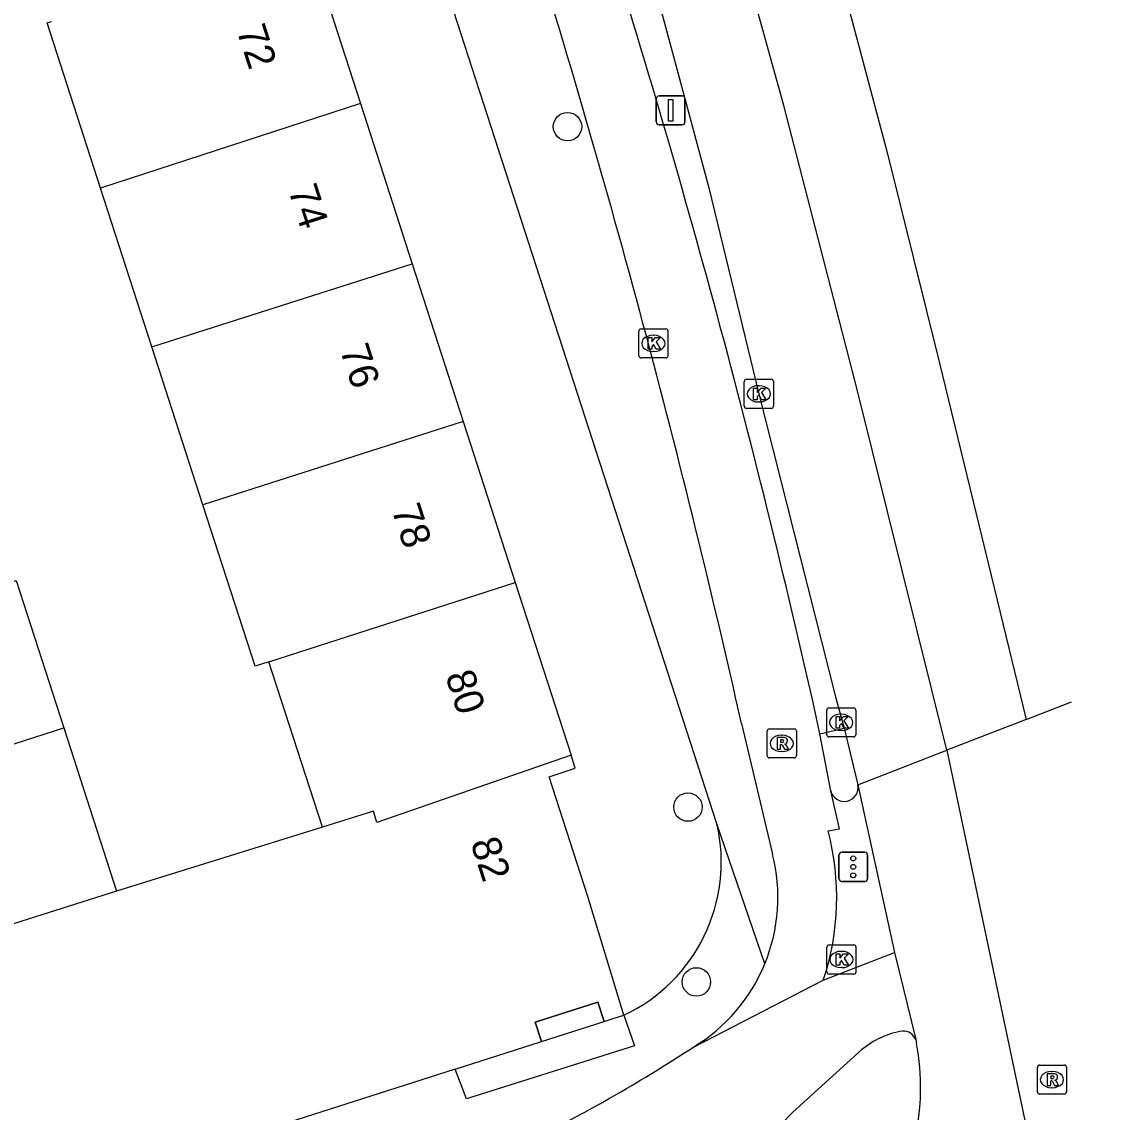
# Model space of a CAD drawing. Extents: x 158087 to 159494, y 382905 to 383981.
# Drawn here: x 159454.81 to 159492.04, y 383004.84 to 383042.35 of the extents above; entities that cross this region are included whole.
import ezdxf

# ---------------------------------------------------------------- set-up
doc = ezdxf.new("R2010")
doc.units = 0
for name, color, linetype in [('IMGEO_Boom', 7, 'Continuous'), ('IMGEO_Fietspad_gesloten', 7, 'Continuous'), ('IMGEO_Kolk', 7, 'Continuous'), ('IMGEO_Pand', 7, 'Continuous'), ('IMGEO_Pand_nummerreeks', 7, 'Continuous'), ('IMGEO_Pand_overbouw', 7, 'Continuous'), ('IMGEO_Rijbaan_regionaal_gesloten', 7, 'Continuous'), ('IMGEO_Rioolput', 7, 'Continuous'), ('IMGEO_Verkeersbordpaal', 7, 'Continuous'), ('IMGEO_Verkeerseiland_gesloten', 7, 'Continuous'), ('IMGEO_Verkeersregelinstallatiepaal', 7, 'Continuous'), ('IMGEO_Voetpad_open', 7, 'Continuous')]:
    doc.layers.add(name, color=color, linetype=linetype)

msp = doc.modelspace()

# ---------------------------------------------------------------- linework, layer by layer
at = {"layer": 'IMGEO_Boom'}
for centre in [(159473.579, 383038.741), (159477.721, 383015.336), (159478.012, 383009.324)]:
    msp.add_circle(centre, 0.489, dxfattribs=at)
at = {"layer": 'IMGEO_Fietspad_gesloten'}
for points in [[(159482.254, 383017.862), (159482.022, 383018.931)], [(159479.563, 383018.214), (159480.633, 383013.712)], [(159482.63, 383015.899), (159482.254, 383017.862)], [(159482.54, 383014.52), (159482.936, 383014.587), (159482.63, 383015.899)], [(159482.376, 383009.384), (159484.819, 383010.341)], [(159477.909, 383007.083), (159482.376, 383009.384)], [(159483.691, 383006.987), (159481.325, 383004.84), (159480.49, 383003.984)]]:
    msp.add_lwpolyline(points, dxfattribs=at)
for centre, radius, start, end in [((159166.063, 382947.883), 323.849, 12.67301, 17.84033), ((159136.254, 382940.98), 351.89, 12.67874, 17.43052), ((159473.853, 383012.227), 8.985, 341.5549, 14.7873), ((159474.806, 383012.235), 6.011, 337.6334, 14.2213), ((159474.794, 383012.238), 6.023, 301.1396, 337.6512), ((159485.6, 383004.689), 2.987, 99.5532, 129.7191), ((159485.116, 383007.164), 0.471, 21.6799, 91.4705), ((159448.843, 383051.355), 52.961, 299.936, 303.2863), ((159448.579, 383051.8), 53.478, 288.9494, 299.9431)]:
    msp.add_arc(centre, radius, start, end, dxfattribs=at)
at = {"layer": 'IMGEO_Kolk'}
for p, q in [((159476.034, 383030.859), (159476.034, 383031.711)), ((159476.109, 383031.785), (159476.961, 383031.785)), ((159476.522, 383031.565), (159476.547, 383031.565)), ((159477.035, 383031.711), (159477.035, 383030.859)), ((159476.961, 383030.785), (159476.109, 383030.785)), ((159476.545, 383031.005), (159476.52, 383031.005)), ((159479.735, 383030.05), (159480.587, 383030.05)), ((159479.66, 383029.124), (159479.66, 383029.976)), ((159480.148, 383029.83), (159480.173, 383029.83)), ((159480.661, 383029.976), (159480.661, 383029.124)), ((159480.171, 383029.27), (159480.146, 383029.27)), ((159480.587, 383029.05), (159479.735, 383029.05)), ((159482.567, 383018.75), (159483.419, 383018.75)), ((159482.492, 383017.824), (159482.492, 383018.676)), ((159482.98, 383018.53), (159483.005, 383018.53)), ((159483.493, 383018.676), (159483.493, 383017.824)), ((159483.419, 383017.75), (159482.567, 383017.75)), ((159483.003, 383017.97), (159482.978, 383017.97)), ((159482.499, 383009.669), (159482.499, 383010.521)), ((159482.574, 383010.595), (159483.426, 383010.595)), ((159483.5, 383010.521), (159483.5, 383009.669)), ((159482.987, 383010.375), (159483.012, 383010.375)), ((159483.01, 383009.815), (159482.985, 383009.815)), ((159483.426, 383009.595), (159482.574, 383009.595))]:
    msp.add_line(p, q, dxfattribs=at)
for points in [[(159476.034, 383030.859), (159476.034, 383031.711)], [(159476.109, 383031.785), (159476.961, 383031.785)], [(159477.035, 383031.711), (159477.035, 383030.859)], [(159476.355, 383031.485), (159476.478, 383031.485), (159476.478, 383031.334), (159476.608, 383031.485), (159476.772, 383031.485), (159476.626, 383031.334), (159476.779, 383031.085), (159476.627, 383031.085), (159476.542, 383031.249), (159476.478, 383031.182), (159476.478, 383031.085), (159476.355, 383031.085), (159476.355, 383031.485)], [(159476.961, 383030.785), (159476.109, 383030.785)], [(159479.735, 383030.05), (159480.587, 383030.05)], [(159479.66, 383029.124), (159479.66, 383029.976)], [(159479.981, 383029.75), (159480.104, 383029.75), (159480.104, 383029.599), (159480.234, 383029.75), (159480.398, 383029.75), (159480.252, 383029.599), (159480.405, 383029.35), (159480.253, 383029.35), (159480.168, 383029.514), (159480.104, 383029.447), (159480.104, 383029.35), (159479.981, 383029.35), (159479.981, 383029.75)], [(159480.661, 383029.976), (159480.661, 383029.124)], [(159480.587, 383029.05), (159479.735, 383029.05)], [(159482.567, 383018.75), (159483.419, 383018.75)], [(159482.492, 383017.824), (159482.492, 383018.676)], [(159482.813, 383018.45), (159482.936, 383018.45), (159482.936, 383018.299), (159483.066, 383018.45), (159483.23, 383018.45), (159483.084, 383018.299), (159483.237, 383018.05), (159483.085, 383018.05), (159483, 383018.214), (159482.936, 383018.147), (159482.936, 383018.05), (159482.813, 383018.05), (159482.813, 383018.45)], [(159483.493, 383018.676), (159483.493, 383017.824)], [(159483.419, 383017.75), (159482.567, 383017.75)], [(159482.499, 383009.669), (159482.499, 383010.521)], [(159482.574, 383010.595), (159483.426, 383010.595)], [(159483.5, 383010.521), (159483.5, 383009.669)], [(159482.82, 383010.295), (159482.943, 383010.295), (159482.943, 383010.144), (159483.073, 383010.295), (159483.237, 383010.295), (159483.091, 383010.144), (159483.244, 383009.895), (159483.092, 383009.895), (159483.007, 383010.059), (159482.943, 383009.992), (159482.943, 383009.895), (159482.82, 383009.895), (159482.82, 383010.295)], [(159483.426, 383009.595), (159482.574, 383009.595)]]:
    msp.add_lwpolyline(points, dxfattribs=at)
for centre, start, end in [((159476.111, 383031.709), 91.552, 178.448), ((159476.111, 383031.709), 91.552, 178.448), ((159476.959, 383031.709), 1.552, 88.448), ((159476.959, 383031.709), 1.552, 88.448), ((159476.111, 383030.861), 181.552, 268.448), ((159476.111, 383030.861), 181.552, 268.448), ((159476.959, 383030.861), 271.552, 358.448), ((159476.959, 383030.861), 271.552, 358.448), ((159479.737, 383029.974), 91.552, 178.448), ((159479.737, 383029.974), 91.552, 178.448), ((159480.585, 383029.974), 1.552, 88.448), ((159480.585, 383029.974), 1.552, 88.448), ((159479.737, 383029.126), 181.552, 268.448), ((159479.737, 383029.126), 181.552, 268.448), ((159480.585, 383029.126), 271.552, 358.448), ((159480.585, 383029.126), 271.552, 358.448), ((159482.569, 383018.674), 91.552, 178.448), ((159482.569, 383018.674), 91.552, 178.448), ((159483.417, 383018.674), 1.552, 88.448), ((159483.417, 383018.674), 1.552, 88.448), ((159482.569, 383017.826), 181.552, 268.448), ((159482.569, 383017.826), 181.552, 268.448), ((159483.417, 383017.826), 271.552, 358.448), ((159483.417, 383017.826), 271.552, 358.448), ((159482.576, 383010.519), 91.552, 178.448), ((159482.576, 383010.519), 91.552, 178.448), ((159483.424, 383010.519), 1.552, 88.448), ((159483.424, 383010.519), 1.552, 88.448), ((159482.576, 383009.671), 181.552, 268.448), ((159482.576, 383009.671), 181.552, 268.448), ((159483.424, 383009.671), 271.552, 358.448), ((159483.424, 383009.671), 271.552, 358.448)]:
    msp.add_arc(centre, 0.0765, start, end, dxfattribs=at)
for centre, major_axis, ratio, start_param, end_param in [((159476.521, 383031.285), (-0.387, 0.002), 0.722429, 4.712389, 7.853982), ((159476.546, 383031.285), (-0.39, 0.002), 0.717154, 1.570796, 4.712389), ((159480.147, 383029.55), (-0.387, 0.002), 0.722429, 4.712389, 7.853982), ((159480.172, 383029.55), (-0.39, 0.002), 0.717154, 1.570796, 4.712389), ((159482.979, 383018.25), (-0.387, 0.002), 0.722429, 4.712389, 7.853982), ((159483.004, 383018.25), (-0.39, 0.002), 0.717154, 1.570796, 4.712389), ((159482.986, 383010.095), (-0.387, 0.002), 0.722429, 4.712389, 7.853982), ((159483.011, 383010.095), (-0.39, 0.002), 0.717154, 1.570796, 4.712389)]:
    msp.add_ellipse(centre, major_axis=major_axis, ratio=ratio, start_param=start_param, end_param=end_param, dxfattribs=at)
at = {"layer": 'IMGEO_Pand'}
for points in [[(159464.634, 383045.176), (159466.458, 383039.532)], [(159457.525, 383036.623), (159455.686, 383042.314), (159455.83, 383042.361)], [(159466.458, 383039.532), (159457.525, 383036.623)], [(159466.458, 383039.532), (159468.238, 383034.025)], [(159459.29, 383031.163), (159457.525, 383036.623)], [(159459.29, 383031.163), (159468.238, 383034.025)], [(159468.238, 383034.025), (159469.993, 383028.595)], [(159461.044, 383025.734), (159459.29, 383031.163)], [(159469.993, 383028.595), (159461.044, 383025.734)], [(159469.993, 383028.595), (159471.782, 383023.061)], [(159463.312, 383020.337), (159462.838, 383020.184), (159461.044, 383025.734)], [(159452.327, 383022.38), (159454.618, 383023.132), (159456.255, 383018.066)], [(159463.312, 383020.337), (159471.782, 383023.061)], [(159471.782, 383023.061), (159473.703, 383017.117)], [(159465.15, 383014.65), (159463.312, 383020.337)], [(159449.587, 383015.921), (159456.255, 383018.066)], [(159456.255, 383018.066), (159458.073, 383012.44)], [(159473.703, 383017.117), (159467.028, 383014.808), (159466.905, 383015.198), (159465.15, 383014.65)], [(159475.522, 383008.179), (159474.272, 383012.293), (159472.951, 383016.382), (159473.847, 383016.671), (159473.703, 383017.117)], [(159465.15, 383014.65), (159458.073, 383012.44)], [(159458.073, 383012.44), (159453.831, 383011.098), (159453.439, 383012.212), (159451.037, 383011.42)], [(159469.711, 383006.321), (159472.686, 383007.273), (159472.473, 383007.94), (159474.621, 383008.629), (159474.838, 383007.963), (159475.149, 383008.061), (159475.522, 383008.179)], [(159469.711, 383006.321), (159454.206, 383001.359), (159454.175, 383001.458)]]:
    msp.add_lwpolyline(points, dxfattribs=at)
at = {"layer": 'IMGEO_Pand_overbouw'}
msp.add_lwpolyline([(159474.838, 383007.963), (159474.621, 383008.629), (159472.473, 383007.94), (159472.686, 383007.273)], close=True, dxfattribs=at)
at = {"layer": 'IMGEO_Rijbaan_regionaal_gesloten'}
for points in [[(159441.197, 383177.182), (159447.226, 383158.633), (159455.926, 383131.577), (159464.824, 383103.97), (159471.773, 383082.215), (159474.872, 383072.163), (159476.971, 383065.261), (159479.021, 383058.41), (159480.921, 383051.558), (159482.671, 383045.007), (159484.569, 383037.855), (159486.369, 383030.603), (159488.357, 383022.449), (159489.356, 383018.353)], [(159486.627, 383017.291), (159483.553, 383029.65), (159481.021, 383039.465), (159478.489, 383048.595), (159474.796, 383061.418), (159472.37, 383069.65), (159468.836, 383080.045), (159459.934, 383107.768)], [(159468.961, 383070.137), (159471.122, 383062.481), (159476.246, 383044.609), (159476.864, 383042.471), (159477.656, 383039.54), (159478.436, 383036.636), (159480.158, 383029.55), (159482.793, 383019.134), (159483.091, 383018.052)], [(159489.356, 383018.353), (159490.911, 383018.958)], [(159483.091, 383018.052), (159483.565, 383016.1)], [(159489.356, 383018.353), (159486.627, 383017.291)], [(159483.565, 383016.1), (159486.627, 383017.291)], [(159486.627, 383017.291), (159492.035, 382991.598)], [(159483.565, 383016.1), (159484.819, 383010.341)], [(159484.819, 383010.341), (159485.554, 383007.338)], [(159485.554, 383007.338), (159485.585, 383007.213)]]:
    msp.add_lwpolyline(points, dxfattribs=at)
msp.add_arc((159477.347, 383005.702), 8.375, 347.4376, 10.3966, dxfattribs=at)
at = {"layer": 'IMGEO_Rioolput'}
for p, q in [((159480.523, 383018.028), (159481.375, 383018.028)), ((159480.448, 383017.102), (159480.448, 383017.954)), ((159480.936, 383017.808), (159480.961, 383017.808)), ((159481.449, 383017.954), (159481.449, 383017.102)), ((159480.959, 383017.248), (159480.934, 383017.248)), ((159481.375, 383017.028), (159480.523, 383017.028)), ((159489.738, 383005.539), (159489.738, 383006.391)), ((159489.813, 383006.465), (159490.665, 383006.465)), ((159490.739, 383006.391), (159490.739, 383005.539)), ((159490.226, 383006.245), (159490.251, 383006.245)), ((159490.249, 383005.685), (159490.224, 383005.685)), ((159490.665, 383005.465), (159489.813, 383005.465))]:
    msp.add_line(p, q, dxfattribs=at)
for points in [[(159480.523, 383018.028), (159481.375, 383018.028)], [(159480.448, 383017.102), (159480.448, 383017.954)], [(159481.037, 383017.726), (159480.785, 383017.728), (159480.785, 383017.328)], [(159480.963, 383017.647), (159480.909, 383017.647), (159480.909, 383017.566)], [(159481.449, 383017.954), (159481.449, 383017.102)], [(159480.785, 383017.328), (159480.909, 383017.328), (159480.909, 383017.49), (159480.92, 383017.49)], [(159480.909, 383017.566), (159480.961, 383017.566)], [(159480.967, 383017.461), (159481.038, 383017.328), (159481.178, 383017.328), (159481.113, 383017.454)], [(159481.375, 383017.028), (159480.523, 383017.028)], [(159489.738, 383005.539), (159489.738, 383006.391)], [(159489.813, 383006.465), (159490.665, 383006.465)], [(159490.739, 383006.391), (159490.739, 383005.539)], [(159490.327, 383006.163), (159490.075, 383006.165), (159490.075, 383005.765)], [(159490.253, 383006.084), (159490.199, 383006.084), (159490.199, 383006.003)], [(159490.199, 383006.003), (159490.251, 383006.003)], [(159490.075, 383005.765), (159490.199, 383005.765), (159490.199, 383005.927), (159490.21, 383005.927)], [(159490.257, 383005.898), (159490.328, 383005.765), (159490.468, 383005.765), (159490.403, 383005.891)], [(159490.665, 383005.465), (159489.813, 383005.465)]]:
    msp.add_lwpolyline(points, dxfattribs=at)
for centre, radius, start, end in [((159480.525, 383017.952), 0.0765, 91.552, 178.448), ((159480.525, 383017.952), 0.0765, 91.552, 178.448), ((159481.373, 383017.952), 0.0765, 1.552, 88.448), ((159481.373, 383017.952), 0.0765, 1.552, 88.448), ((159480.969, 383017.551), 0.0964, 77.0061, 93.1865), ((159480.983, 383017.608), 0.0378, 276.6634, 79.6772), ((159481.036, 383017.616), 0.109, 350.3612, 89.416), ((159480.919, 383017.437), 0.0533, 26.0293, 88.6989), ((159480.945, 383017.755), 0.19, 274.7715, 282.9687), ((159481.034, 383017.616), 0.112, 277.5842, 350.9817), ((159481.018, 383017.401), 0.108, 29.5134, 73.7905), ((159480.525, 383017.104), 0.0765, 181.552, 268.448), ((159480.525, 383017.104), 0.0765, 181.552, 268.448), ((159481.373, 383017.104), 0.0765, 271.552, 358.448), ((159481.373, 383017.104), 0.0765, 271.552, 358.448), ((159489.815, 383006.389), 0.0765, 91.552, 178.448), ((159489.815, 383006.389), 0.0765, 91.552, 178.448), ((159490.663, 383006.389), 0.0765, 1.552, 88.448), ((159490.663, 383006.389), 0.0765, 1.552, 88.448), ((159490.235, 383006.192), 0.19, 274.7715, 282.9687), ((159490.259, 383005.988), 0.0964, 77.0061, 93.1865), ((159490.273, 383006.045), 0.0378, 276.6634, 79.6772), ((159490.326, 383006.053), 0.109, 350.3612, 89.416), ((159490.324, 383006.053), 0.112, 277.5842, 350.9817), ((159490.209, 383005.874), 0.0533, 26.0293, 88.6989), ((159490.308, 383005.838), 0.108, 29.5134, 73.7905), ((159489.815, 383005.541), 0.0765, 181.552, 268.448), ((159489.815, 383005.541), 0.0765, 181.552, 268.448), ((159490.663, 383005.541), 0.0765, 271.552, 358.448), ((159490.663, 383005.541), 0.0765, 271.552, 358.448)]:
    msp.add_arc(centre, radius, start, end, dxfattribs=at)
for centre, major_axis, ratio, start_param, end_param in [((159480.935, 383017.528), (-0.387, 0.002), 0.722429, 4.712389, 7.853982), ((159480.96, 383017.528), (-0.39, 0.002), 0.717154, 1.570796, 4.712389), ((159490.225, 383005.965), (-0.387, 0.002), 0.722429, 4.712389, 7.853982), ((159490.25, 383005.965), (-0.39, 0.002), 0.717154, 1.570796, 4.712389)]:
    msp.add_ellipse(centre, major_axis=major_axis, ratio=ratio, start_param=start_param, end_param=end_param, dxfattribs=at)
at = {"layer": 'IMGEO_Verkeersbordpaal'}
for p, q in [((159476.728, 383039.801), (159477.518, 383039.801)), ((159477.518, 383039.801), (159476.728, 383039.801)), ((159476.628, 383038.901), (159476.628, 383039.701)), ((159476.628, 383039.701), (159476.628, 383038.901)), ((159477.618, 383039.701), (159477.618, 383038.901)), ((159477.618, 383038.901), (159477.618, 383039.701)), ((159477.518, 383038.801), (159476.728, 383038.801)), ((159476.728, 383038.801), (159477.518, 383038.801))]:
    msp.add_line(p, q, dxfattribs=at)
msp.add_lwpolyline([(159477.048, 383039.676), (159477.198, 383039.676), (159477.198, 383038.926), (159477.048, 383038.926), (159477.048, 383039.676)], dxfattribs=at)
for centre, start, end in [((159476.728, 383039.701), 90, 180), ((159476.728, 383039.701), 90, 180), ((159477.518, 383039.701), 0, 90), ((159477.518, 383039.701), 360, 90), ((159476.728, 383038.901), 180, 270), ((159476.728, 383038.901), 180, 270), ((159477.518, 383038.901), 270, 0), ((159477.518, 383038.901), 270, 0)]:
    msp.add_arc(centre, 0.1, start, end, dxfattribs=at)
at = {"layer": 'IMGEO_Verkeerseiland_gesloten'}
msp.add_lwpolyline([(159482.254, 383017.862), (159483.091, 383018.052)], dxfattribs=at)
at = {"layer": 'IMGEO_Verkeersregelinstallatiepaal'}
for p, q in [((159482.91, 383012.881), (159482.91, 383013.681)), ((159482.91, 383013.681), (159482.91, 383012.881)), ((159483.01, 383013.781), (159483.8, 383013.781)), ((159483.8, 383013.781), (159483.01, 383013.781)), ((159483.9, 383013.681), (159483.9, 383012.881)), ((159483.9, 383012.881), (159483.9, 383013.681)), ((159483.8, 383012.781), (159483.01, 383012.781)), ((159483.01, 383012.781), (159483.8, 383012.781))]:
    msp.add_line(p, q, dxfattribs=at)
for centre in [(159483.405, 383013.571), (159483.405, 383013.281), (159483.405, 383012.991)]:
    msp.add_circle(centre, 0.085, dxfattribs=at)
for centre, start, end in [((159483.01, 383013.681), 90, 180), ((159483.01, 383013.681), 90, 180), ((159483.8, 383013.681), 0, 90), ((159483.8, 383013.681), 360, 90), ((159483.01, 383012.881), 180, 270), ((159483.01, 383012.881), 180, 270), ((159483.8, 383012.881), 270, 0), ((159483.8, 383012.881), 270, 0)]:
    msp.add_arc(centre, 0.1, start, end, dxfattribs=at)
at = {"layer": 'IMGEO_Voetpad_open'}
for points in [[(159478.717, 383014.761), (159456.073, 383084.704), (159440.509, 383132.78), (159438.159, 383134.063)], [(159480.365, 383009.948), (159478.717, 383014.761)], [(159475.522, 383008.179), (159475.881, 383007.129), (159470.107, 383005.305), (159469.711, 383006.321)]]:
    msp.add_lwpolyline(points, dxfattribs=at)
for centre, radius, start, end in [((159483.095, 383016.012), 0.478, 193.633, 10.6318), ((159473.041, 383013.45), 5.825, 295.2053, 13.0094)]:
    msp.add_arc(centre, radius, start, end, dxfattribs=at)

# ---------------------------------------------------------------- texts
at = {"layer": 'IMGEO_Pand_nummerreeks'}
for s, rotation, p in [('72', 287.9112, (159462.193, 383042.065)), ('74', 287.9112, (159463.969, 383036.569)), ('76', 287.9112, (159465.745, 383031.077)), ('78', 287.9112, (159467.521, 383025.581)), ('80', 287.91, (159469.369, 383019.863)), ('82', 287.9047, (159470.236, 383014.118))]:
    msp.add_text(s, height=1, rotation=rotation, dxfattribs=at).set_placement(p)

doc.saveas('drawing.dxf')
